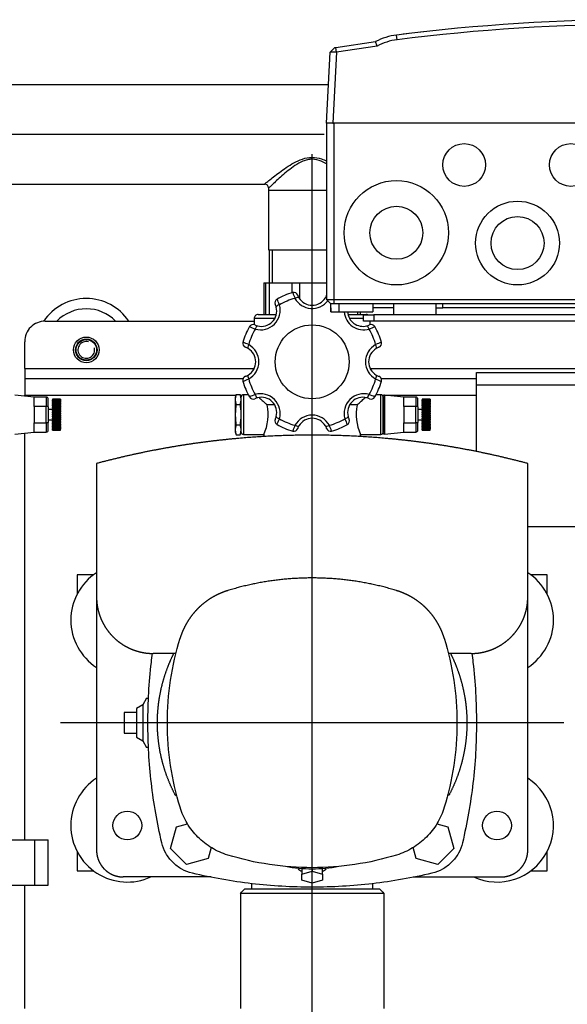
# Model space of a CAD drawing. Extents: x -132501 to 411300, y -42818 to 427495.
# Tile 267 of 330: x 191615 to 191881, y 217582 to 218062. Entities that reach past the tile are written whole.
import ezdxf

# ---------------------------------------------------------------- set-up
doc = ezdxf.new("R2010")
doc.units = 0
doc.header["$LTSCALE"] = 50
doc.linetypes.add('CENTER2', pattern=[28.575, 19.05, -3.175, 3.175, -3.175])
for name, color, linetype in [('11_FIBOX_MCE14_M', 7, 'CONTINUOUS'), ('1_ZOLL_OVALFLANS', 7, 'CONTINUOUS'), ('91040183_---', 7, 'CONTINUOUS'), ('91040265_-_FT_ST', 7, 'CONTINUOUS'), ('91069235_FT_FUßB', 7, 'CONTINUOUS'), ('96055565_-_VIBRA', 7, 'CONTINUOUS'), ('96055789_SCSC_ZU', 7, 'CONTINUOUS'), ('96158847_-_FT_RO', 7, 'CONTINUOUS'), ('96308586', 7, 'CONTINUOUS'), ('96402776_BLECHSC', 7, 'CONTINUOUS'), ('97823497_-_HAHN-', 7, 'CONTINUOUS'), ('97823500_-_VENTI', 7, 'CONTINUOUS'), ('97823502_-_STOPF', 7, 'CONTINUOUS'), ('BOLZEN_DIN_976_1', 7, 'CONTINUOUS'), ('CRIE_5-4_A_FLEXI', 7, 'CONTINUOUS'), ('Default', 7, 'CONTINUOUS'), ('SCHEIBE_DIN_125_', 7, 'CONTINUOUS')]:
    doc.layers.add(name, color=color, linetype=linetype)

# ---------------------------------------------------------------- blocks, each defined once
blk = doc.blocks.new('SEANNOT_GROUP10')
at = {"layer": 'Default', "color": 7, "linetype": 'CENTER2'}
blk.add_line((104.388, 90.336), (104.388, 36.266), dxfattribs=at)
blk = doc.blocks.new('SEANNOT_GROUP12')
at = {"layer": 'Default', "color": 7, "linetype": 'CENTER2'}
blk.add_line((92.138, 63.936), (116.638, 63.936), dxfattribs=at)
blk = doc.blocks.new('SEANNOT_GROUP15')
at = {"layer": 'Default', "color": 7, "linetype": 'CENTER2'}
blk.add_line((103.803, 35.301), (132.465, 35.301), dxfattribs=at)
blk = doc.blocks.new('SE1')
at = {"layer": '11_FIBOX_MCE14_M', "color": 7, "linetype": 'Continuous'}
for p, q in [((89.433, 43.736), (98.033, 43.736)), ((98.344, 43.736), (98.033, 43.736)), ((98.033, 43.736), (98.033, 43.536)), ((98.344, 44.086), (98.344, 43.536)), ((100.433, 43.536), (100.433, 44.086)), ((100.433, 43.736), (101.437, 43.736)), ((101.433, 43.536), (101.44, 43.936)), ((103.083, 43.936), (101.44, 43.936)), ((103.476, 43.936), (103.083, 43.936)), ((103.083, 43.536), (103.083, 43.936)), ((103.484, 43.936), (103.476, 43.936)), ((103.476, 43.936), (103.483, 43.536)), ((103.492, 43.533), (103.484, 43.936)), ((103.338, 43.336), (73.438, 43.336)), ((101.433, 43.536), (75.344, 43.536)), ((103.083, 43.536), (101.433, 43.536)), ((103.338, 43.536), (103.083, 43.536)), ((103.488, 43.536), (103.338, 43.536)), ((103.338, 43.336), (103.338, 43.536)), ((103.688, 43.336), (103.338, 43.336)), ((103.338, 34.756), (103.338, 43.336)), ((103.488, 43.536), (103.688, 43.336)), ((103.688, 34.756), (103.688, 43.336)), ((103.338, 34.736), (73.438, 34.736)), ((103.207, 31.295), (103.389, 34.756)), ((103.338, 34.736), (103.338, 34.756)), ((103.389, 34.756), (103.338, 34.756)), ((103.365, 34.736), (103.338, 34.736)), ((103.389, 34.756), (103.688, 34.756)), ((103.688, 34.756), (103.507, 31.301)), ((103.688, 34.736), (103.687, 34.736)), ((103.688, 34.736), (103.688, 34.756)), ((101.229, 31.005), (103.207, 31.295)), ((103.207, 31.295), (103.243, 31.068)), ((103.507, 31.301), (103.288, 31.074)), ((100.25, 30.69), (100.28, 30.463)), ((101.229, 31.005), (101.303, 30.783)), ((103.243, 31.068), (101.304, 30.784)), ((103.288, 31.074), (103.243, 31.068)), ((98.962, 30.306), (98.964, 30.286)), ((99.958, 30.403), (98.964, 30.286)), ((99.674, 30.368), (99.248, 30.318)), ((99.955, 30.422), (99.958, 30.403))]:
    blk.add_line(p, q, dxfattribs=at)
for centre, radius in [((94.388, 40.586), 2.04), ((100.288, 40.086), 2.54), ((94.388, 40.586), 1.291), ((100.288, 40.086), 1.289), ((91.788, 36.786), 1.04), ((96.988, 36.786), 1.04)]:
    blk.add_circle(centre, radius, dxfattribs=at)
for centre, radius, start, end in [((103.32, 32.974), 1.683, 266.1499, 276.375), ((88.388, 124.739), 94.794, 262.81174, 277.18837), ((99.904, 33.446), 2.777, 277.1663, 298.5008), ((99.902, 33.461), 3.022, 277.1839, 297.626), ((88.388, 124.746), 95.03, 262.81124, 277.18888)]:
    blk.add_arc(centre, radius, start, end, dxfattribs=at)
blk.add_ellipse((103.338, 28.077), major_axis=(0, -6.678), ratio=0.052408, start_param=3.064182, end_param=3.141593, dxfattribs=at)
at = {"layer": '1_ZOLL_OVALFLANS', "color": 7, "linetype": 'Continuous'}
for p, q in [((117.892, 71.836), (117.238, 71.836)), ((117.238, 71.836), (117.238, 69.636)), ((120.575, 71.836), (117.892, 71.836)), ((117.892, 71.836), (117.892, 69.636)), ((117.892, 69.636), (117.238, 69.636)), ((120.575, 69.636), (117.892, 69.636))]:
    blk.add_line(p, q, dxfattribs=at)
at = {"layer": '91040183_---', "color": 7, "linetype": 'Continuous'}
for p, q in [((100.901, 72.236), (100.901, 77.836)), ((107.876, 72.236), (107.876, 77.836)), ((100.901, 72.236), (107.876, 72.236)), ((101.092, 72.036), (107.685, 72.036))]:
    blk.add_line(p, q, dxfattribs=at)
for centre, start, end in [((94.209, 65.635), 42.9195, 44.6077), ((114.568, 65.635), 135.3923, 137.0805)]:
    blk.add_arc(centre, 9.399, start, end, dxfattribs=at)
at = {"layer": '91040265_-_FT_ST', "color": 7, "linetype": 'Continuous'}
for p, q in [((106.336, 40.916), (106.336, 42.516)), ((106.484, 40.916), (106.484, 42.516)), ((106.508, 40.916), (103.688, 40.916)), ((106.508, 38.016), (106.508, 40.916)), ((106.508, 38.016), (103.688, 38.016))]:
    blk.add_line(p, q, dxfattribs=at)
at = {"layer": '91069235_FT_FUßB', "color": 7, "linetype": 'Continuous'}
for p, q in [((93.888, 54.386), (82.888, 54.386)), ((96.388, 50.734), (96.388, 47.486)), ((96.388, 47.486), (80.388, 47.486)), ((96.388, 47.486), (96.388, 46.886)), ((96.388, 46.886), (89.318, 46.886))]:
    blk.add_line(p, q, dxfattribs=at)
at = {"layer": '96055565_-_VIBRA', "color": 7, "linetype": 'Continuous'}
for radius, start, end in [(2.5, 214.0558, 326.018), (2, 224.427, 315.573)]:
    blk.add_arc((115.388, 45.786), radius, start, end, dxfattribs=at)
at = {"layer": '96055789_SCSC_ZU', "color": 7, "linetype": 'Continuous'}
for p, q in [((75.388, 44.386), (101.388, 44.386)), ((101.388, 44.086), (101.388, 44.386)), ((101.388, 44.386), (101.888, 44.386)), ((101.888, 44.386), (101.888, 44.086)), ((75.388, 44.086), (101.388, 44.086)), ((101.888, 44.086), (101.388, 44.086))]:
    blk.add_line(p, q, dxfattribs=at)
at = {"layer": '96158847_-_FT_RO', "color": 7, "linetype": 'Continuous'}
for p, q in [((106.508, 38.016), (103.688, 38.016)), ((106.508, 37.901), (106.508, 38.016)), ((120.068, 37.716), (106.692, 37.716)), ((103.59, 32.886), (127.888, 32.886))]:
    blk.add_line(p, q, dxfattribs=at)
blk.add_arc((106.707, 37.915), 0.199, 184.2585, 267.4052, dxfattribs=at)
for points, knots in [([(103.684, 36.732), (103.767, 36.683), (103.855, 36.638), (104.085, 36.544), (104.237, 36.507), (104.467, 36.507), (104.545, 36.517), (104.695, 36.55), (104.767, 36.574), (104.975, 36.66), (105.105, 36.736), (105.344, 36.894), (105.455, 36.978), (105.668, 37.147), (105.768, 37.233), (105.953, 37.395), (106.039, 37.473), (106.196, 37.617), (106.266, 37.683), (106.382, 37.794), (106.429, 37.839), (106.492, 37.899), (106.508, 37.916), (106.508, 37.916)], [0.1982365, 0.1982365, 0.1982365, 0.1982365, 0.21875, 0.21875, 0.25, 0.25, 0.265625, 0.265625, 0.28125, 0.28125, 0.3125, 0.3125, 0.34375, 0.34375, 0.375, 0.375, 0.40625, 0.40625, 0.4375, 0.4375, 0.46875, 0.46875, 0.499375, 0.499375, 0.499375, 0.499375]), ([(106.708, 37.716), (106.708, 37.716), (106.69, 37.7), (106.619, 37.643), (106.565, 37.599), (106.434, 37.494), (106.355, 37.431), (106.179, 37.294), (106.083, 37.221), (105.876, 37.069), (105.764, 36.989), (105.529, 36.832), (105.406, 36.755), (105.145, 36.612), (105.005, 36.546), (104.709, 36.447), (104.551, 36.416), (104.237, 36.414), (104.078, 36.444), (103.846, 36.52), (103.765, 36.553), (103.686, 36.59)], [0.500595, 0.500595, 0.500595, 0.500595, 0.53125, 0.53125, 0.5625, 0.5625, 0.59375, 0.59375, 0.625, 0.625, 0.65625, 0.65625, 0.6875, 0.6875, 0.71875, 0.71875, 0.75, 0.75, 0.78125, 0.78125, 0.7989749, 0.7989749, 0.7989749, 0.7989749])]:
    blk.add_open_spline(points, degree=3, knots=knots, dxfattribs=at)
at = {"layer": '96308586', "color": 7, "linetype": 'Continuous'}
for p, q in [((118.388, 77.836), (118.388, 71.836)), ((93.738, 71.136), (92.938, 71.136)), ((92.938, 71.136), (92.938, 70.185)), ((115.838, 71.136), (115.038, 71.136)), ((115.838, 70.185), (115.838, 71.136)), ((118.388, 69.636), (118.388, 49.832)), ((92.938, 57.687), (92.938, 56.736)), ((115.838, 56.736), (115.838, 57.687)), ((92.938, 56.736), (93.738, 56.736)), ((115.038, 56.736), (115.838, 56.736)), ((100.986, 47.986), (96.388, 47.986)), ((107.878, 47.986), (107.791, 47.986)), ((118.388, 47.986), (108.099, 47.986)), ((118.388, 48.04), (118.388, 47.986)), ((118.388, 47.186), (118.388, 47.986)), ((101.026, 47.186), (96.388, 47.186)), ((118.388, 47.186), (107.751, 47.186)), ((118.388, 46.686), (118.388, 47.186)), ((101.559, 46.686), (89.595, 46.686)), ((118.388, 46.686), (107.22, 46.686)), ((118.388, 46.686), (118.388, 45.386)), ((117.388, 44.386), (107.218, 44.386))]:
    blk.add_line(p, q, dxfattribs=at)
blk.add_circle((115.388, 45.786), 0.625, dxfattribs=at)
blk.add_arc((117.388, 45.386), 1, 270, 0, dxfattribs=at)
at = {"layer": '96402776_BLECHSC', "color": 7, "linetype": 'Continuous'}
for centre, start, end in [((95.388, 68.936), 65.38, 236.9443), ((113.388, 68.936), 0, 114.62), ((113.388, 68.936), 303.0557, 0), ((95.388, 58.936), 123.0557, 236.9443), ((113.388, 58.936), 0, 56.9443), ((113.388, 58.936), 303.0557, 0)]:
    blk.add_arc(centre, 2.75, start, end, dxfattribs=at)
at = {"layer": '97823497_-_HAHN-', "color": 7, "linetype": 'Continuous'}
for p, q in [((101.038, 49.901), (101.038, 47.971)), ((102.038, 49.901), (101.038, 49.901)), ((102.038, 49.966), (102.038, 49.901)), ((107.738, 49.901), (106.733, 49.901)), ((106.738, 49.888), (106.738, 49.966)), ((107.738, 47.971), (107.738, 49.901)), ((100.938, 48.071), (100.938, 49.801)), ((107.838, 49.801), (107.838, 48.071)), ((102.195, 48.466), (102.542, 48.466)), ((106.237, 48.466), (106.582, 48.466)), ((101.038, 47.971), (101.278, 47.971)), ((107.499, 47.971), (107.738, 47.971)), ((101.558, 44.557), (101.558, 44.386)), ((101.888, 44.266), (102.554, 44.266)), ((106.239, 44.266), (107.218, 44.266)), ((107.218, 44.266), (107.218, 44.557)), ((102.62, 44.066), (101.758, 44.066)), ((102.037, 44.066), (102.037, 43.936)), ((102.163, 44.066), (102.163, 43.936)), ((107.018, 44.066), (106.166, 44.066)), ((106.482, 42.516), (106.482, 44.066)), ((106.649, 44.066), (106.649, 42.516)), ((106.739, 42.516), (106.739, 44.066)), ((106.74, 42.516), (106.74, 44.066)), ((104.999, 42.516), (104.999, 43.298)), ((105.361, 43.004), (105.361, 42.516)), ((104.999, 42.516), (103.688, 42.516)), ((105.361, 42.516), (104.999, 42.516)), ((106.482, 42.516), (105.361, 42.516)), ((106.649, 42.516), (106.482, 42.516)), ((106.739, 42.516), (106.649, 42.516)), ((106.739, 42.516), (106.74, 42.516))]:
    blk.add_line(p, q, dxfattribs=at)
blk.add_circle((104.388, 46.366), 1.8, dxfattribs=at)
for centre, radius, start, end in [((101.038, 49.801), 0.1, 90, 180), ((99.915, 48.943), 2.329, 348.1648, 24.2701), ((108.87, 48.943), 2.337, 155.7918, 191.7733), ((107.738, 49.801), 0.1, 0, 90), ((102.774, 49.244), 0.2, 119.2938, 205.1094), ((104.388, 46.366), 3.5, 105.7062, 119.2938), ((100.343, 48.25), 2.609, 19.9677, 26.6008), ((104.388, 46.366), 3.2, 105.1405, 119.8595), ((103.495, 49.543), 0.2, 19.8906, 105.7062), ((105.916, 50.558), 2.608, 198.3989, 205.0326), ((104.388, 49.916), 0.955, 208.8805, 331.1195), ((104.388, 49.866), 0.75, 199.8906, 210.9306), ((104.388, 49.866), 0.75, 210.9306, 329.0694), ((104.388, 49.866), 0.75, 329.0694, 340.1094), ((105.282, 49.543), 0.2, 74.2938, 160.1094), ((102.861, 50.558), 2.609, 334.9677, 341.6008), ((104.388, 46.366), 3.2, 60.1405, 74.8595), ((104.388, 46.366), 3.5, 60.7062, 74.2938), ((108.433, 48.25), 2.608, 153.3989, 160.0326), ((106.003, 49.244), 0.2, 334.8906, 60.7062), ((101.878, 48.876), 0.955, 253.8805, 16.1195), ((101.914, 48.841), 0.75, 255.9306, 14.0694), ((101.914, 48.841), 0.75, 14.0694, 25.1094), ((106.899, 48.876), 0.955, 163.8805, 286.1195), ((106.863, 48.841), 0.75, 165.9306, 284.0694), ((106.863, 48.841), 0.75, 154.8906, 165.9306), ((101.038, 48.071), 0.1, 180, 270), ((104.388, 46.366), 3.5, 150.7062, 164.2938), ((104.388, 46.366), 3.2, 150.1405, 164.8595), ((101.51, 47.98), 0.2, 64.8906, 150.7062), ((102.504, 50.41), 2.608, 243.3989, 250.0326), ((101.914, 48.841), 0.75, 244.8906, 255.9306), ((106.863, 48.841), 0.75, 284.0694, 295.1094), ((106.273, 50.411), 2.609, 289.9677, 296.6008), ((104.388, 46.366), 3.2, 15.1405, 29.8595), ((107.266, 47.98), 0.2, 29.2938, 115.1094), ((104.388, 46.366), 3.5, 15.7062, 29.2938), ((107.738, 48.071), 0.1, 270, 0), ((101.212, 47.259), 0.2, 164.2938, 250.1094), ((100.196, 44.838), 2.609, 64.9677, 71.6008), ((100.888, 46.366), 0.75, 59.0694, 70.1094), ((100.888, 46.366), 0.75, 300.9306, 59.0694), ((100.838, 46.366), 0.955, 298.8805, 61.1195), ((107.938, 46.366), 0.955, 118.8805, 241.1195), ((107.888, 46.366), 0.75, 120.9306, 239.0694), ((108.581, 44.838), 2.608, 108.3989, 115.0326), ((107.888, 46.366), 0.75, 109.8906, 120.9306), ((107.565, 47.259), 0.2, 289.8906, 15.7062), ((101.212, 45.472), 0.2, 109.8906, 195.7062), ((100.196, 47.893), 2.608, 288.3989, 295.0326), ((100.888, 46.366), 0.75, 289.8906, 300.9306), ((104.388, 46.366), 3.2, 195.1405, 209.8595), ((104.388, 46.366), 3.2, 330.1405, 344.8595), ((108.581, 47.893), 2.609, 244.9677, 251.6008), ((107.888, 46.366), 0.75, 239.0694, 250.1094), ((107.565, 45.472), 0.2, 344.2938, 70.1094), ((104.388, 46.366), 3.5, 195.7062, 209.2938), ((104.388, 46.366), 3.5, 330.7062, 344.2938), ((102.504, 42.321), 2.609, 109.9677, 116.6008), ((101.51, 44.751), 0.2, 209.2938, 295.1094), ((101.914, 43.891), 0.75, 104.0694, 115.1094), ((101.878, 43.856), 0.955, 4.8235, 106.1195), ((101.914, 43.891), 0.75, 3.3458, 104.0694), ((106.899, 43.856), 0.955, 73.8805, 196.1195), ((106.863, 43.891), 0.75, 75.9306, 194.0694), ((106.863, 43.891), 0.75, 64.8906, 75.9306), ((106.273, 42.321), 2.608, 63.3989, 70.0326), ((107.266, 44.751), 0.2, 244.8906, 330.7062), ((107.018, 44.266), 0.2, 270, 0), ((101.758, 44.266), 0.2, 244.1581, 270), ((104.388, 42.816), 0.955, 28.8805, 142.8904), ((104.388, 42.866), 0.75, 30.9306, 149.0694), ((106.863, 43.891), 0.75, 194.0694, 205.1094), ((104.388, 42.866), 0.75, 149.0694, 160.1094), ((104.388, 42.866), 0.75, 19.8906, 30.9306), ((104.388, 46.366), 3.2, 285.1405, 299.8595), ((102.861, 42.173), 2.608, 18.3989, 25.0326), ((104.388, 46.366), 3.5, 285.7062, 299.2938), ((108.433, 44.481), 2.609, 199.9677, 206.6008), ((106.003, 43.488), 0.2, 299.2938, 25.1094), ((105.282, 43.189), 0.2, 199.8906, 285.7062)]:
    blk.add_arc(centre, radius, start, end, dxfattribs=at)
for centre, major_axis, start_param, end_param in [((103.573, 49.377), (-0.172, -0.103), 3.141593, 4.603327), ((105.203, 49.377), (0.172, -0.103), 1.679859, 3.141593), ((102.835, 49.072), (0.194, 0.049), 1.679859, 3.141593), ((105.942, 49.072), (-0.194, 0.049), 3.141593, 4.603327), ((101.683, 47.919), (-0.049, -0.194), 3.141593, 4.603327), ((107.094, 47.919), (0.049, -0.194), 1.679859, 3.141593), ((101.377, 47.181), (-0.103, -0.172), 4.821451, 6.283185), ((107.4, 47.181), (-0.103, 0.172), 3.141593, 4.603327), ((101.377, 45.551), (0.103, -0.172), 3.141593, 4.603327), ((107.4, 45.551), (-0.103, -0.172), 1.679859, 3.141593), ((101.683, 44.812), (-0.049, 0.194), 1.679859, 3.141593), ((107.094, 44.812), (0.049, 0.194), 3.141593, 4.603327), ((105.942, 43.66), (-0.194, -0.049), 1.679859, 3.141593), ((103.573, 43.354), (-0.172, 0.103), 2.509552, 3.141593), ((105.203, 43.354), (0.172, 0.103), 3.141593, 4.603327)]:
    blk.add_ellipse(centre, major_axis=major_axis, ratio=0.387206, start_param=start_param, end_param=end_param, dxfattribs=at)
for points, knots in [([(102.195, 48.466), (102.128, 48.402), (102.064, 48.342), (101.972, 48.257), (101.942, 48.229), (101.885, 48.176), (101.857, 48.152), (101.82, 48.117), (101.808, 48.107), (101.796, 48.096)], [0, 0, 0, 0, 0.125, 0.125, 0.1875, 0.1875, 0.25, 0.25, 0.2801282, 0.2801282, 0.2801282, 0.2801282]), ([(106.971, 48.105), (106.963, 48.113), (106.954, 48.12), (106.894, 48.174), (106.837, 48.227), (106.745, 48.312), (106.713, 48.342), (106.648, 48.403), (106.615, 48.434), (106.582, 48.466)], [0.729025, 0.729025, 0.729025, 0.729025, 0.75, 0.75, 0.875, 0.875, 0.9375, 0.9375, 1, 1, 1, 1])]:
    blk.add_open_spline(points, degree=3, knots=knots, dxfattribs=at)
at = {"layer": '97823500_-_VENTI', "color": 7, "linetype": 'Continuous'}
for p, q in [((100.873, 49.88), (99.928, 49.786)), ((100.873, 47.991), (100.873, 49.88)), ((118.873, 49.88), (117.928, 49.786)), ((98.638, 49.685), (98.638, 49.683)), ((99.038, 49.685), (98.638, 49.685)), ((98.638, 49.676), (98.638, 49.683)), ((98.638, 49.683), (99.038, 49.683)), ((98.638, 49.676), (98.638, 49.668)), ((99.038, 49.676), (98.638, 49.676)), ((98.638, 49.656), (98.638, 49.668)), ((98.638, 49.668), (99.038, 49.668)), ((98.638, 49.656), (98.638, 49.642)), ((99.038, 49.656), (98.638, 49.656)), ((98.638, 49.624), (98.638, 49.642)), ((98.638, 49.642), (99.038, 49.642)), ((98.638, 49.624), (98.638, 49.605)), ((99.038, 49.624), (98.638, 49.624)), ((98.638, 49.581), (98.638, 49.605)), ((98.638, 49.605), (99.038, 49.605)), ((98.638, 49.581), (98.638, 49.557)), ((99.038, 49.581), (98.638, 49.581)), ((98.638, 49.527), (98.638, 49.557)), ((98.638, 49.557), (99.038, 49.557)), ((98.638, 49.527), (98.638, 49.499)), ((99.038, 49.527), (98.638, 49.527)), ((98.638, 49.465), (98.638, 49.499)), ((98.638, 49.499), (99.038, 49.499)), ((98.638, 49.465), (98.638, 49.433)), ((99.038, 49.465), (98.638, 49.465)), ((98.638, 49.394), (98.638, 49.433)), ((98.638, 49.433), (99.038, 49.433)), ((98.638, 49.394), (98.638, 49.359)), ((99.038, 49.394), (98.638, 49.394)), ((98.638, 49.316), (98.638, 49.359)), ((98.638, 49.359), (99.038, 49.359)), ((99.038, 49.685), (99.038, 49.683)), ((99.038, 49.676), (99.038, 49.683)), ((99.038, 49.676), (99.038, 49.668)), ((99.038, 49.656), (99.038, 49.668)), ((99.038, 49.656), (99.038, 49.642)), ((99.038, 49.624), (99.038, 49.642)), ((99.038, 49.624), (99.038, 49.605)), ((99.038, 49.581), (99.038, 49.605)), ((99.038, 49.581), (99.038, 49.557)), ((99.038, 49.527), (99.038, 49.557)), ((99.038, 49.527), (99.038, 49.499)), ((99.038, 49.465), (99.038, 49.499)), ((99.038, 49.465), (99.038, 49.433)), ((99.038, 49.394), (99.038, 49.433)), ((99.038, 49.394), (99.038, 49.359)), ((99.038, 49.316), (99.038, 49.359)), ((99.238, 49.686), (99.238, 49.31)), ((99.338, 49.336), (99.338, 49.786)), ((99.928, 49.786), (99.338, 49.786)), ((99.928, 49.786), (99.928, 49.336)), ((100.928, 49.831), (100.928, 48.041)), ((100.938, 49.786), (100.928, 49.786)), ((116.638, 49.685), (116.638, 49.683)), ((117.038, 49.685), (116.638, 49.685)), ((116.638, 49.676), (116.638, 49.683)), ((116.638, 49.683), (117.038, 49.683)), ((116.638, 49.676), (116.638, 49.668)), ((117.038, 49.676), (116.638, 49.676)), ((116.638, 49.656), (116.638, 49.668)), ((116.638, 49.668), (117.038, 49.668)), ((116.638, 49.656), (116.638, 49.642)), ((117.038, 49.656), (116.638, 49.656)), ((116.638, 49.624), (116.638, 49.642)), ((116.638, 49.642), (117.038, 49.642)), ((116.638, 49.624), (116.638, 49.605)), ((117.038, 49.624), (116.638, 49.624)), ((116.638, 49.581), (116.638, 49.605)), ((116.638, 49.605), (117.038, 49.605)), ((116.638, 49.581), (116.638, 49.557)), ((117.038, 49.581), (116.638, 49.581)), ((116.638, 49.527), (116.638, 49.557)), ((116.638, 49.557), (117.038, 49.557)), ((116.638, 49.527), (116.638, 49.499)), ((117.038, 49.527), (116.638, 49.527)), ((116.638, 49.465), (116.638, 49.499)), ((116.638, 49.499), (117.038, 49.499)), ((116.638, 49.465), (116.638, 49.433)), ((117.038, 49.465), (116.638, 49.465)), ((116.638, 49.394), (116.638, 49.433)), ((116.638, 49.433), (117.038, 49.433)), ((116.638, 49.394), (116.638, 49.359)), ((117.038, 49.394), (116.638, 49.394)), ((116.638, 49.316), (116.638, 49.359)), ((116.638, 49.359), (117.038, 49.359)), ((117.038, 49.685), (117.038, 49.683)), ((117.038, 49.676), (117.038, 49.683)), ((117.038, 49.676), (117.038, 49.668)), ((117.038, 49.656), (117.038, 49.668)), ((117.038, 49.656), (117.038, 49.642)), ((117.038, 49.624), (117.038, 49.642)), ((117.038, 49.624), (117.038, 49.605)), ((117.038, 49.581), (117.038, 49.605)), ((117.038, 49.581), (117.038, 49.557)), ((117.038, 49.527), (117.038, 49.557)), ((117.038, 49.527), (117.038, 49.499)), ((117.038, 49.465), (117.038, 49.499)), ((117.038, 49.465), (117.038, 49.433)), ((117.038, 49.394), (117.038, 49.433)), ((117.038, 49.394), (117.038, 49.359)), ((117.038, 49.316), (117.038, 49.359)), ((117.238, 49.686), (117.238, 49.31)), ((117.338, 49.336), (117.338, 49.786)), ((117.928, 49.786), (117.338, 49.786)), ((117.928, 49.786), (117.928, 49.336)), ((98.638, 49.316), (98.638, 49.278)), ((99.038, 49.316), (98.638, 49.316)), ((98.638, 49.232), (98.638, 49.278)), ((98.638, 49.278), (99.038, 49.278)), ((98.638, 49.232), (98.638, 49.191)), ((99.038, 49.232), (98.638, 49.232)), ((98.638, 49.144), (98.638, 49.191)), ((98.638, 49.191), (99.038, 49.191)), ((98.638, 49.144), (98.638, 49.101)), ((99.038, 49.144), (98.638, 49.144)), ((98.638, 49.052), (98.638, 49.101)), ((98.638, 49.101), (99.038, 49.101)), ((98.638, 49.052), (98.638, 49.008)), ((99.038, 49.052), (98.638, 49.052)), ((98.638, 48.958), (98.638, 49.008)), ((98.638, 49.008), (99.038, 49.008)), ((98.638, 48.958), (98.638, 48.914)), ((99.038, 48.958), (98.638, 48.958)), ((98.638, 48.864), (98.638, 48.914)), ((98.638, 48.914), (99.038, 48.914)), ((99.038, 49.316), (99.038, 49.278)), ((99.038, 49.232), (99.038, 49.278)), ((99.038, 49.232), (99.038, 49.191)), ((99.038, 49.144), (99.038, 49.191)), ((99.238, 49.186), (99.038, 49.186)), ((99.038, 49.144), (99.038, 49.101)), ((99.038, 49.052), (99.038, 49.101)), ((99.038, 49.052), (99.038, 49.008)), ((99.038, 48.958), (99.038, 49.008)), ((99.038, 48.958), (99.038, 48.914)), ((99.038, 48.864), (99.038, 48.914)), ((99.238, 48.562), (99.238, 49.31)), ((99.928, 49.336), (99.338, 49.336)), ((99.338, 49.336), (99.338, 48.536)), ((99.928, 48.536), (99.928, 49.336)), ((100.938, 49.336), (100.928, 49.336)), ((116.638, 49.316), (116.638, 49.278)), ((117.038, 49.316), (116.638, 49.316)), ((116.638, 49.232), (116.638, 49.278)), ((116.638, 49.278), (117.038, 49.278)), ((116.638, 49.232), (116.638, 49.191)), ((117.038, 49.232), (116.638, 49.232)), ((116.638, 49.144), (116.638, 49.191)), ((116.638, 49.191), (117.038, 49.191)), ((116.638, 49.144), (116.638, 49.101)), ((117.038, 49.144), (116.638, 49.144)), ((116.638, 49.052), (116.638, 49.101)), ((116.638, 49.101), (117.038, 49.101)), ((116.638, 49.052), (116.638, 49.008)), ((117.038, 49.052), (116.638, 49.052)), ((116.638, 48.958), (116.638, 49.008)), ((116.638, 49.008), (117.038, 49.008)), ((116.638, 48.958), (116.638, 48.914)), ((117.038, 48.958), (116.638, 48.958)), ((116.638, 48.864), (116.638, 48.914)), ((116.638, 48.914), (117.038, 48.914)), ((117.038, 49.316), (117.038, 49.278)), ((117.038, 49.232), (117.038, 49.278)), ((117.038, 49.232), (117.038, 49.191)), ((117.038, 49.144), (117.038, 49.191)), ((117.238, 49.186), (117.038, 49.186)), ((117.038, 49.144), (117.038, 49.101)), ((117.038, 49.052), (117.038, 49.101)), ((117.038, 49.052), (117.038, 49.008)), ((117.038, 48.958), (117.038, 49.008)), ((117.038, 48.958), (117.038, 48.914)), ((117.038, 48.864), (117.038, 48.914)), ((117.238, 48.562), (117.238, 49.31)), ((117.928, 49.336), (117.338, 49.336)), ((117.338, 49.336), (117.338, 48.536)), ((117.928, 48.536), (117.928, 49.336)), ((98.638, 48.864), (98.638, 48.82)), ((99.038, 48.864), (98.638, 48.864)), ((98.638, 48.771), (98.638, 48.82)), ((98.638, 48.82), (99.038, 48.82)), ((98.638, 48.771), (98.638, 48.728)), ((99.038, 48.771), (98.638, 48.771)), ((98.638, 48.68), (98.638, 48.728)), ((98.638, 48.728), (99.038, 48.728)), ((98.638, 48.68), (98.638, 48.639)), ((99.038, 48.68), (98.638, 48.68)), ((98.638, 48.594), (98.638, 48.639)), ((98.638, 48.639), (99.038, 48.639)), ((98.638, 48.594), (98.638, 48.555)), ((99.038, 48.594), (98.638, 48.594)), ((98.638, 48.513), (98.638, 48.555)), ((98.638, 48.555), (99.038, 48.555)), ((98.638, 48.513), (98.638, 48.477)), ((99.038, 48.513), (98.638, 48.513)), ((98.638, 48.439), (98.638, 48.477)), ((98.638, 48.477), (99.038, 48.477)), ((98.638, 48.439), (98.638, 48.406)), ((99.038, 48.439), (98.638, 48.439)), ((98.638, 48.372), (98.638, 48.406)), ((98.638, 48.406), (99.038, 48.406)), ((99.038, 48.864), (99.038, 48.82)), ((99.038, 48.771), (99.038, 48.82)), ((99.038, 48.771), (99.038, 48.728)), ((99.038, 48.68), (99.038, 48.728)), ((99.038, 48.686), (99.238, 48.686)), ((99.038, 48.68), (99.038, 48.639)), ((99.038, 48.594), (99.038, 48.639)), ((99.038, 48.594), (99.038, 48.555)), ((99.038, 48.513), (99.038, 48.555)), ((99.038, 48.513), (99.038, 48.477)), ((99.038, 48.439), (99.038, 48.477)), ((99.038, 48.439), (99.038, 48.406)), ((99.038, 48.372), (99.038, 48.406)), ((99.238, 48.562), (99.238, 48.186)), ((99.338, 48.536), (99.928, 48.536)), ((99.338, 48.086), (99.338, 48.536)), ((99.928, 48.536), (99.928, 48.086)), ((100.928, 48.536), (100.938, 48.536)), ((116.638, 48.864), (116.638, 48.82)), ((117.038, 48.864), (116.638, 48.864)), ((116.638, 48.771), (116.638, 48.82)), ((116.638, 48.82), (117.038, 48.82)), ((116.638, 48.771), (116.638, 48.728)), ((117.038, 48.771), (116.638, 48.771)), ((116.638, 48.68), (116.638, 48.728)), ((116.638, 48.728), (117.038, 48.728)), ((116.638, 48.68), (116.638, 48.639)), ((117.038, 48.68), (116.638, 48.68)), ((116.638, 48.594), (116.638, 48.639)), ((116.638, 48.639), (117.038, 48.639)), ((116.638, 48.594), (116.638, 48.555)), ((117.038, 48.594), (116.638, 48.594)), ((116.638, 48.513), (116.638, 48.555)), ((116.638, 48.555), (117.038, 48.555)), ((116.638, 48.513), (116.638, 48.477)), ((117.038, 48.513), (116.638, 48.513)), ((116.638, 48.439), (116.638, 48.477)), ((116.638, 48.477), (117.038, 48.477)), ((116.638, 48.439), (116.638, 48.406)), ((117.038, 48.439), (116.638, 48.439)), ((116.638, 48.372), (116.638, 48.406)), ((116.638, 48.406), (117.038, 48.406)), ((117.038, 48.864), (117.038, 48.82)), ((117.038, 48.771), (117.038, 48.82)), ((117.038, 48.771), (117.038, 48.728)), ((117.038, 48.68), (117.038, 48.728)), ((117.038, 48.686), (117.238, 48.686)), ((117.038, 48.68), (117.038, 48.639)), ((117.038, 48.594), (117.038, 48.639)), ((117.038, 48.594), (117.038, 48.555)), ((117.038, 48.513), (117.038, 48.555)), ((117.038, 48.513), (117.038, 48.477)), ((117.038, 48.439), (117.038, 48.477)), ((117.038, 48.439), (117.038, 48.406)), ((117.038, 48.372), (117.038, 48.406)), ((117.238, 48.562), (117.238, 48.186)), ((117.338, 48.536), (117.928, 48.536)), ((117.338, 48.086), (117.338, 48.536)), ((117.928, 48.536), (117.928, 48.086)), ((98.638, 48.372), (98.638, 48.344)), ((99.038, 48.372), (98.638, 48.372)), ((98.638, 48.315), (98.638, 48.344)), ((98.638, 48.344), (99.038, 48.344)), ((98.638, 48.315), (98.638, 48.291)), ((99.038, 48.315), (98.638, 48.315)), ((98.638, 48.267), (98.638, 48.291)), ((98.638, 48.291), (99.038, 48.291)), ((98.638, 48.267), (98.638, 48.248)), ((99.038, 48.267), (98.638, 48.267)), ((98.638, 48.23), (98.638, 48.248)), ((98.638, 48.248), (99.038, 48.248)), ((98.638, 48.23), (98.638, 48.216)), ((99.038, 48.23), (98.638, 48.23)), ((98.638, 48.204), (98.638, 48.216)), ((98.638, 48.216), (99.038, 48.216)), ((98.638, 48.204), (98.638, 48.195)), ((99.038, 48.204), (98.638, 48.204)), ((98.638, 48.189), (98.638, 48.195)), ((98.638, 48.195), (99.038, 48.195)), ((98.638, 48.189), (98.638, 48.186)), ((99.038, 48.189), (98.638, 48.189)), ((98.638, 48.186), (99.038, 48.186)), ((99.038, 48.372), (99.038, 48.344)), ((99.038, 48.315), (99.038, 48.344)), ((99.038, 48.315), (99.038, 48.291)), ((99.038, 48.267), (99.038, 48.291)), ((99.038, 48.267), (99.038, 48.248)), ((99.038, 48.23), (99.038, 48.248)), ((99.038, 48.23), (99.038, 48.216)), ((99.038, 48.204), (99.038, 48.216)), ((99.038, 48.204), (99.038, 48.195)), ((99.038, 48.189), (99.038, 48.195)), ((99.038, 48.189), (99.038, 48.186)), ((99.338, 48.086), (99.928, 48.086)), ((99.928, 48.086), (100.873, 47.991)), ((100.928, 48.086), (100.938, 48.086)), ((116.638, 48.372), (116.638, 48.344)), ((117.038, 48.372), (116.638, 48.372)), ((116.638, 48.315), (116.638, 48.344)), ((116.638, 48.344), (117.038, 48.344)), ((116.638, 48.315), (116.638, 48.291)), ((117.038, 48.315), (116.638, 48.315)), ((116.638, 48.267), (116.638, 48.291)), ((116.638, 48.291), (117.038, 48.291)), ((116.638, 48.267), (116.638, 48.248)), ((117.038, 48.267), (116.638, 48.267)), ((116.638, 48.23), (116.638, 48.248)), ((116.638, 48.248), (117.038, 48.248)), ((116.638, 48.23), (116.638, 48.216)), ((117.038, 48.23), (116.638, 48.23)), ((116.638, 48.204), (116.638, 48.216)), ((116.638, 48.216), (117.038, 48.216)), ((116.638, 48.204), (116.638, 48.195)), ((117.038, 48.204), (116.638, 48.204)), ((116.638, 48.189), (116.638, 48.195)), ((116.638, 48.195), (117.038, 48.195)), ((116.638, 48.189), (116.638, 48.186)), ((117.038, 48.189), (116.638, 48.189)), ((116.638, 48.186), (117.038, 48.186)), ((117.038, 48.372), (117.038, 48.344)), ((117.038, 48.315), (117.038, 48.344)), ((117.038, 48.315), (117.038, 48.291)), ((117.038, 48.267), (117.038, 48.291)), ((117.038, 48.267), (117.038, 48.248)), ((117.038, 48.23), (117.038, 48.248)), ((117.038, 48.23), (117.038, 48.216)), ((117.038, 48.204), (117.038, 48.216)), ((117.038, 48.204), (117.038, 48.195)), ((117.038, 48.189), (117.038, 48.195)), ((117.038, 48.189), (117.038, 48.186)), ((117.338, 48.086), (117.928, 48.086)), ((117.928, 48.086), (118.873, 47.991))]:
    blk.add_line(p, q, dxfattribs=at)
for centre, radius, start, end in [((100.878, 49.831), 0.05, 0, 95.7106), ((99.338, 49.686), 0.1, 90, 180), ((117.338, 49.686), 0.1, 90, 180), ((99.338, 48.186), 0.1, 180, 270), ((100.878, 48.041), 0.05, 264.2894, 0), ((117.338, 48.186), 0.1, 180, 270)]:
    blk.add_arc(centre, radius, start, end, dxfattribs=at)
for points in [[(99.238, 49.31), (99.238, 49.313), (99.241, 49.317), (99.251, 49.323), (99.258, 49.326), (99.276, 49.331), (99.287, 49.333), (99.312, 49.335), (99.325, 49.336), (99.338, 49.336)], [(117.238, 49.31), (117.238, 49.313), (117.241, 49.317), (117.251, 49.323), (117.258, 49.326), (117.276, 49.331), (117.287, 49.333), (117.312, 49.335), (117.325, 49.336), (117.338, 49.336)], [(99.238, 48.562), (99.238, 48.558), (99.241, 48.555), (99.251, 48.549), (99.258, 48.546), (99.276, 48.541), (99.287, 48.539), (99.312, 48.536), (99.325, 48.536), (99.338, 48.536)], [(117.238, 48.562), (117.238, 48.558), (117.241, 48.555), (117.251, 48.549), (117.258, 48.546), (117.276, 48.541), (117.287, 48.539), (117.312, 48.536), (117.325, 48.536), (117.338, 48.536)]]:
    blk.add_open_spline(points, degree=3, knots=[0, 0, 0, 0, 0.25, 0.25, 0.5, 0.5, 0.75, 0.75, 1, 1, 1, 1], dxfattribs=at)
at = {"layer": '97823502_-_STOPF', "color": 7, "linetype": 'Continuous'}
for p, q in [((107.888, 49.917), (107.838, 49.767)), ((108.088, 49.917), (107.888, 49.917)), ((108.138, 49.767), (108.088, 49.917)), ((108.088, 49.427), (107.888, 49.427)), ((108.138, 48.104), (108.138, 49.767)), ((108.088, 48.445), (107.888, 48.445)), ((107.838, 48.104), (107.888, 47.954)), ((108.088, 47.954), (107.888, 47.954)), ((108.088, 47.954), (108.138, 48.104))]:
    blk.add_line(p, q, dxfattribs=at)
for centre, start, end in [((108.561, 49.672), 159.9589, 200.0411), ((107.416, 49.672), 339.9589, 20.0411), ((108.561, 48.2), 159.9589, 200.0411), ((107.416, 48.2), 339.9589, 20.0411)]:
    blk.add_arc(centre, 0.716, start, end, dxfattribs=at)
for points in [[(107.888, 49.427), (107.875, 49.345), (107.864, 49.264), (107.849, 49.1), (107.845, 49.019), (107.845, 48.855), (107.848, 48.773), (107.864, 48.609), (107.875, 48.527), (107.888, 48.445)], [(108.088, 48.445), (108.102, 48.527), (108.113, 48.609), (108.128, 48.773), (108.132, 48.855), (108.132, 49.019), (108.128, 49.1), (108.113, 49.264), (108.102, 49.345), (108.088, 49.427)]]:
    blk.add_open_spline(points, degree=3, knots=[0, 0, 0, 0, 0.25, 0.25, 0.5, 0.5, 0.75, 0.75, 1, 1, 1, 1], dxfattribs=at)
at = {"layer": 'BOLZEN_DIN_976_1', "color": 7, "linetype": 'Continuous'}
blk.add_circle((115.388, 45.786), 0.5, dxfattribs=at)
blk.add_circle((115.388, 45.786), 0.5, dxfattribs=at)
blk.add_arc((115.388, 45.786), 0.408, 255, 195, dxfattribs=at)
at = {"layer": 'CRIE_5-4_A_FLEXI', "color": 7, "linetype": 'Continuous'}
for p, q in [((101.438, 72.036), (101.438, 71.745)), ((107.338, 71.745), (107.338, 72.036)), ((99.469, 71.436), (95.188, 71.436)), ((103.888, 71.597), (104.388, 71.742)), ((103.888, 71.309), (103.888, 71.597)), ((104.388, 71.742), (104.888, 71.597)), ((104.888, 71.597), (104.888, 71.309)), ((109.308, 71.436), (113.588, 71.436)), ((103.888, 71.309), (103.888, 71.022)), ((104.388, 71.164), (103.888, 71.309)), ((104.888, 71.309), (104.388, 71.164)), ((104.388, 71.055), (104.388, 71.164)), ((104.888, 71.022), (104.888, 71.309)), ((97.495, 70.053), (98.271, 70.829)), ((98.271, 70.829), (99.33, 70.545)), ((99.33, 70.545), (99.475, 70.006)), ((109.302, 70.006), (109.446, 70.545)), ((109.446, 70.545), (110.506, 70.829)), ((110.506, 70.829), (111.282, 70.053)), ((93.888, 70.136), (93.888, 57.801)), ((97.779, 68.994), (97.495, 70.053)), ((111.282, 70.053), (110.998, 68.994)), ((114.888, 57.801), (114.888, 70.136)), ((98.318, 68.849), (97.779, 68.994)), ((110.998, 68.994), (110.459, 68.849)), ((97.735, 67.474), (97.8, 67.439)), ((111.042, 67.474), (110.977, 67.439)), ((112.347, 65.136), (112.452, 65.136)), ((112.638, 64.809), (112.452, 65.136)), ((112.638, 63.063), (112.638, 64.809)), ((112.939, 64.636), (112.638, 64.809)), ((112.938, 63.236), (112.938, 64.636)), ((113.538, 64.436), (112.938, 64.436)), ((113.538, 63.936), (113.538, 64.436)), ((112.938, 63.936), (113.538, 63.936)), ((113.538, 63.436), (113.538, 63.936)), ((112.938, 63.436), (113.538, 63.436)), ((112.452, 62.736), (112.638, 63.063)), ((112.638, 63.063), (112.939, 63.236)), ((112.452, 62.736), (112.347, 62.736)), ((96.648, 60.561), (97.75, 60.561)), ((111.027, 60.561), (112.128, 60.561)), ((93.888, 57.801), (93.888, 51.316)), ((114.888, 51.316), (114.888, 57.801))]:
    blk.add_line(p, q, dxfattribs=at)
for centre in [(95.388, 68.936), (113.388, 68.936)]:
    blk.add_circle(centre, 0.7, dxfattribs=at)
for points, degree, knots in [([(98.555, 71.257), (99.509, 71.482), (100.477, 71.652), (102.426, 71.879), (103.407, 71.936), (105.369, 71.936), (106.351, 71.879), (108.299, 71.652), (109.267, 71.482), (110.222, 71.257)], 3, [0, 0, 0, 0, 0.25, 0.25, 0.5, 0.5, 0.75, 0.75, 1, 1, 1, 1]), ([(95.188, 71.436), (95.06, 71.436), (94.935, 71.411), (94.809, 71.386), (94.691, 71.337), (94.573, 71.288), (94.466, 71.217), (94.36, 71.146), (94.269, 71.055), (94.179, 70.965), (94.107, 70.858), (94.036, 70.752), (93.987, 70.633), (93.938, 70.515), (93.913, 70.389), (93.888, 70.264), (93.888, 70.136)], 2, [0, 0, 0, 0.125, 0.125, 0.25, 0.25, 0.375, 0.375, 0.5, 0.5, 0.625, 0.625, 0.75, 0.75, 0.875, 0.875, 1, 1, 1]), ([(114.888, 70.136), (114.888, 70.264), (114.863, 70.389), (114.838, 70.515), (114.789, 70.633), (114.74, 70.751), (114.669, 70.858), (114.598, 70.964), (114.508, 71.055), (114.417, 71.146), (114.311, 71.217), (114.204, 71.288), (114.086, 71.337), (113.968, 71.386), (113.842, 71.411), (113.717, 71.436), (113.588, 71.436)], 2, [0, 0, 0, 0.125, 0.125, 0.25, 0.25, 0.375, 0.375, 0.5, 0.5, 0.625, 0.625, 0.75, 0.75, 0.875, 0.875, 1, 1, 1]), ([(97.067, 69.77), (97.109, 69.949), (97.177, 70.123), (97.357, 70.445), (97.469, 70.594), (97.73, 70.855), (97.879, 70.968), (98.201, 71.147), (98.375, 71.215), (98.555, 71.257)], 3, [0, 0, 0, 0, 0.25, 0.25, 0.5, 0.5, 0.75, 0.75, 1, 1, 1, 1]), ([(100.276, 70.37), (100.941, 70.574), (101.621, 70.728), (102.997, 70.934), (103.693, 70.986), (105.084, 70.986), (105.78, 70.934), (107.155, 70.728), (107.836, 70.574), (108.501, 70.37)], 3, [0, 0, 0, 0, 0.25, 0.25, 0.5, 0.5, 0.75, 0.75, 1, 1, 1, 1]), ([(110.222, 71.257), (110.402, 71.215), (110.576, 71.147), (110.898, 70.968), (111.047, 70.855), (111.308, 70.594), (111.42, 70.445), (111.6, 70.123), (111.667, 69.949), (111.71, 69.77)], 3, [0, 0, 0, 0, 0.25, 0.25, 0.5, 0.5, 0.75, 0.75, 1, 1, 1, 1]), ([(97.954, 68.048), (98.037, 68.321), (98.154, 68.583), (98.447, 69.071), (98.624, 69.297), (99.027, 69.7), (99.253, 69.877), (99.741, 70.17), (100.004, 70.287), (100.276, 70.37)], 3, [0, 0, 0, 0, 0.25, 0.25, 0.5, 0.5, 0.75, 0.75, 1, 1, 1, 1]), ([(108.501, 70.37), (108.773, 70.287), (109.035, 70.17), (109.524, 69.877), (109.75, 69.7), (110.153, 69.297), (110.329, 69.071), (110.623, 68.583), (110.74, 68.321), (110.823, 68.048)], 3, [0, 0, 0, 0, 0.25, 0.25, 0.5, 0.5, 0.75, 0.75, 1, 1, 1, 1]), ([(96.614, 60.557), (96.594, 60.704), (96.576, 60.852), (96.445, 61.974), (96.388, 62.955), (96.388, 64.917), (96.445, 65.898), (96.672, 67.847), (96.842, 68.815), (97.067, 69.77)], 3, [0.2121347, 0.2121347, 0.2121347, 0.2121347, 0.25, 0.25, 0.5, 0.5, 0.75, 0.75, 1, 1, 1, 1]), ([(111.71, 69.77), (111.935, 68.815), (112.105, 67.847), (112.332, 65.898), (112.388, 64.917), (112.388, 62.955), (112.332, 61.974), (112.201, 60.852), (112.183, 60.704), (112.163, 60.557)], 3, [0, 0, 0, 0, 0.25, 0.25, 0.5, 0.5, 0.75, 0.75, 0.7878653, 0.7878653, 0.7878653, 0.7878653]), ([(97.954, 59.823), (97.75, 60.488), (97.596, 61.169), (97.39, 62.545), (97.338, 63.24), (97.338, 64.631), (97.39, 65.327), (97.596, 66.703), (97.75, 67.383), (97.954, 68.048)], 3, [0, 0, 0, 0, 0.25, 0.25, 0.5, 0.5, 0.75, 0.75, 1, 1, 1, 1]), ([(110.823, 68.048), (111.027, 67.383), (111.181, 66.703), (111.387, 65.327), (111.438, 64.631), (111.438, 63.24), (111.387, 62.545), (111.181, 61.169), (111.027, 60.488), (110.823, 59.823)], 3, [0, 0, 0, 0, 0.25, 0.25, 0.5, 0.5, 0.75, 0.75, 1, 1, 1, 1]), ([(97.653, 60.557), (97.486, 60.888), (97.353, 61.235), (97.188, 61.665), (97.077, 62.113), (96.965, 62.56), (96.909, 63.017), (96.853, 63.475), (96.853, 63.936), (96.853, 64.397), (96.909, 64.854), (96.965, 65.312), (97.077, 65.759), (97.188, 66.206), (97.353, 66.636), (97.518, 67.067), (97.735, 67.474)], 2, [0.0242544, 0.0242544, 0.0242544, 0.125, 0.125, 0.25, 0.25, 0.375, 0.375, 0.5, 0.5, 0.625, 0.625, 0.75, 0.75, 0.875, 0.875, 1, 1, 1]), ([(111.042, 67.474), (111.258, 67.067), (111.423, 66.636), (111.589, 66.206), (111.7, 65.759), (111.812, 65.312), (111.868, 64.854), (111.924, 64.397), (111.924, 63.936), (111.924, 63.475), (111.868, 63.017), (111.812, 62.56), (111.7, 62.113), (111.589, 61.666), (111.423, 61.235), (111.29, 60.888), (111.124, 60.557)], 2, [0, 0, 0, 0.125, 0.125, 0.25, 0.25, 0.375, 0.375, 0.5, 0.5, 0.625, 0.625, 0.75, 0.75, 0.875, 0.875, 0.9757476, 0.9757476, 0.9757476]), ([(96.648, 60.561), (96.377, 60.561), (96.11, 60.508), (95.843, 60.455), (95.592, 60.351), (95.341, 60.247), (95.115, 60.096), (94.889, 59.945), (94.697, 59.752), (94.505, 59.56), (94.354, 59.334), (94.203, 59.108), (94.098, 58.857), (93.994, 58.606), (93.941, 58.339), (93.888, 58.073), (93.888, 57.801)], 2, [0, 0, 0, 0.125, 0.125, 0.25, 0.25, 0.375, 0.375, 0.5, 0.5, 0.625, 0.625, 0.75, 0.75, 0.875, 0.875, 1, 1, 1]), ([(114.888, 57.801), (114.888, 58.073), (114.835, 58.339), (114.782, 58.606), (114.678, 58.857), (114.574, 59.108), (114.423, 59.334), (114.272, 59.56), (114.08, 59.752), (113.888, 59.945), (113.662, 60.096), (113.436, 60.247), (113.185, 60.351), (112.933, 60.455), (112.667, 60.508), (112.4, 60.561), (112.128, 60.561)], 2, [0, 0, 0, 0.125, 0.125, 0.25, 0.25, 0.375, 0.375, 0.5, 0.5, 0.625, 0.625, 0.75, 0.75, 0.875, 0.875, 1, 1, 1]), ([(97.954, 59.823), (98.016, 59.619), (98.103, 59.423), (98.19, 59.228), (98.301, 59.045), (98.411, 58.861), (98.543, 58.693), (98.674, 58.524), (98.826, 58.373), (98.977, 58.222), (99.145, 58.09), (99.314, 57.958), (99.497, 57.848), (99.681, 57.738), (99.876, 57.651), (100.071, 57.564), (100.276, 57.501)], 2, [0, 0, 0, 0.125, 0.125, 0.25, 0.25, 0.375, 0.375, 0.5, 0.5, 0.625, 0.625, 0.75, 0.75, 0.875, 0.875, 1, 1, 1]), ([(108.501, 57.501), (108.705, 57.564), (108.901, 57.651), (109.096, 57.738), (109.279, 57.848), (109.463, 57.958), (109.631, 58.09), (109.8, 58.222), (109.951, 58.373), (110.102, 58.524), (110.234, 58.693), (110.366, 58.861), (110.476, 59.045), (110.586, 59.228), (110.673, 59.423), (110.76, 59.619), (110.823, 59.823)], 2, [0, 0, 0, 0.125, 0.125, 0.25, 0.25, 0.375, 0.375, 0.5, 0.5, 0.625, 0.625, 0.75, 0.75, 0.875, 0.875, 1, 1, 1]), ([(100.276, 57.501), (101.276, 57.195), (102.309, 57.04), (103.343, 56.886), (104.388, 56.886), (105.434, 56.886), (106.467, 57.04), (107.501, 57.195), (108.501, 57.501)], 2, [0, 0, 0, 0.25, 0.25, 0.5, 0.5, 0.75, 0.75, 1, 1, 1]), ([(93.888, 51.316), (95.171, 50.973), (96.474, 50.714), (97.776, 50.455), (99.093, 50.282), (100.41, 50.109), (101.735, 50.022), (103.06, 49.936), (104.388, 49.936), (105.716, 49.936), (107.042, 50.022), (108.367, 50.109), (109.684, 50.282), (111, 50.455), (112.303, 50.714), (113.605, 50.973), (114.888, 51.316)], 2, [0, 0, 0, 0.125, 0.125, 0.25, 0.25, 0.375, 0.375, 0.5, 0.5, 0.625, 0.625, 0.75, 0.75, 0.875, 0.875, 1, 1, 1])]:
    blk.add_open_spline(points, degree=degree, knots=knots, dxfattribs=at)
for points in [[(103.093, 70.936), (103.52, 71.015), (103.954, 71.055), (104.388, 71.055)], [(103.729, 71.05), (103.763, 71.098), (103.817, 71.141), (103.887, 71.178)], [(104.388, 71.055), (104.823, 71.055), (105.257, 71.015), (105.684, 70.936)], [(104.89, 71.178), (104.96, 71.141), (105.014, 71.098), (105.048, 71.05)]]:
    blk.add_open_spline(points, degree=3, dxfattribs=at)
at = {"layer": 'SCHEIBE_DIN_125_', "color": 7, "linetype": 'Continuous'}
blk.add_circle((115.388, 45.786), 0.525, dxfattribs=at)

msp = doc.modelspace()

# ---------------------------------------------------------------- block references
at = {"layer": 'Default', "xscale": 10, "yscale": 10, "zscale": 10, "rotation": 180}
for name in ['SE1', 'SEANNOT_GROUP15', 'SEANNOT_GROUP10', 'SEANNOT_GROUP12']:
    msp.add_blockref(name, (192801.1334, 218358.8328), dxfattribs=at)

doc.saveas('drawing.dxf')
